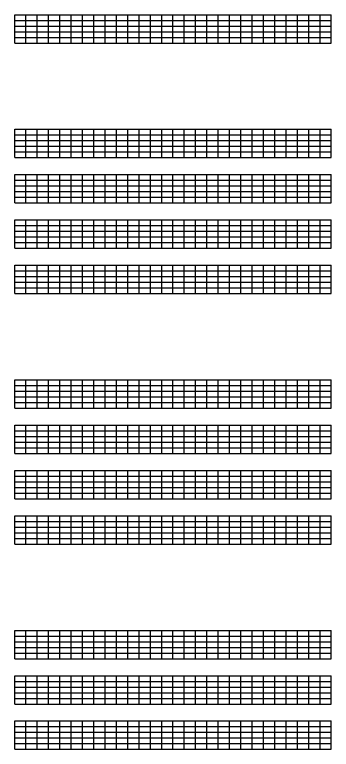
# Model space of a CAD drawing. Extents: x 1374311 to 1383814, y 384102 to 406278.
# Drawn here: x 1375927 to 1376207, y 393164 to 393813 of the extents above; entities that cross this region are included whole.
import ezdxf

# ---------------------------------------------------------------- set-up
doc = ezdxf.new("R2010")
doc.units = 0
doc.layers.add('R_Grid', color=7, linetype='Continuous')

msp = doc.modelspace()

# ---------------------------------------------------------------- linework, layer by layer
at = {"layer": 'R_Grid'}
for p, q in [((1375926.61, 393813.12), (1376206.61, 393813.12)), ((1375926.61, 393788.12), (1375926.61, 393813.12)), ((1375926.61, 393808.12), (1376206.61, 393808.12)), ((1375936.61, 393788.12), (1375936.61, 393813.12)), ((1375946.61, 393788.12), (1375946.61, 393813.12)), ((1375956.61, 393788.12), (1375956.61, 393813.12)), ((1375966.61, 393788.12), (1375966.61, 393813.12)), ((1375976.61, 393788.12), (1375976.61, 393813.12)), ((1375986.61, 393788.12), (1375986.61, 393813.12)), ((1375996.61, 393788.12), (1375996.61, 393813.12)), ((1376006.61, 393788.12), (1376006.61, 393813.12)), ((1376016.61, 393788.12), (1376016.61, 393813.12)), ((1376026.61, 393788.12), (1376026.61, 393813.12)), ((1376036.61, 393788.12), (1376036.61, 393813.12)), ((1376046.61, 393788.12), (1376046.61, 393813.12)), ((1376056.61, 393788.12), (1376056.61, 393813.12)), ((1376066.61, 393788.12), (1376066.61, 393813.12)), ((1376076.61, 393788.12), (1376076.61, 393813.12)), ((1376086.61, 393788.12), (1376086.61, 393813.12)), ((1376096.61, 393788.12), (1376096.61, 393813.12)), ((1376106.61, 393788.12), (1376106.61, 393813.12)), ((1376116.61, 393788.12), (1376116.61, 393813.12)), ((1376126.61, 393788.12), (1376126.61, 393813.12)), ((1376136.61, 393788.12), (1376136.61, 393813.12)), ((1376146.61, 393788.12), (1376146.61, 393813.12)), ((1376156.61, 393788.12), (1376156.61, 393813.12)), ((1376166.61, 393788.12), (1376166.61, 393813.12)), ((1376176.61, 393788.12), (1376176.61, 393813.12)), ((1376186.61, 393788.12), (1376186.61, 393813.12)), ((1376196.61, 393788.12), (1376196.61, 393813.12)), ((1376206.61, 393788.12), (1376206.61, 393813.12)), ((1375926.61, 393803.12), (1376206.61, 393803.12)), ((1375926.61, 393798.12), (1376206.61, 393798.12)), ((1375926.61, 393793.12), (1376206.61, 393793.12)), ((1375926.61, 393788.12), (1376206.61, 393788.12)), ((1375926.61, 393711.9), (1376206.61, 393711.9)), ((1375926.61, 393686.9), (1375926.61, 393711.9)), ((1375936.61, 393686.9), (1375936.61, 393711.9)), ((1375946.61, 393686.9), (1375946.61, 393711.9)), ((1375956.61, 393686.9), (1375956.61, 393711.9)), ((1375966.61, 393686.9), (1375966.61, 393711.9)), ((1375976.61, 393686.9), (1375976.61, 393711.9)), ((1375986.61, 393686.9), (1375986.61, 393711.9)), ((1375996.61, 393686.9), (1375996.61, 393711.9)), ((1376006.61, 393686.9), (1376006.61, 393711.9)), ((1376016.61, 393686.9), (1376016.61, 393711.9)), ((1376026.61, 393686.9), (1376026.61, 393711.9)), ((1376036.61, 393686.9), (1376036.61, 393711.9)), ((1376046.61, 393686.9), (1376046.61, 393711.9)), ((1376056.61, 393686.9), (1376056.61, 393711.9)), ((1376066.61, 393686.9), (1376066.61, 393711.9)), ((1376076.61, 393686.9), (1376076.61, 393711.9)), ((1376086.61, 393686.9), (1376086.61, 393711.9)), ((1376096.61, 393686.9), (1376096.61, 393711.9)), ((1376106.61, 393686.9), (1376106.61, 393711.9)), ((1376116.61, 393686.9), (1376116.61, 393711.9)), ((1376126.61, 393686.9), (1376126.61, 393711.9)), ((1376136.61, 393686.9), (1376136.61, 393711.9)), ((1376146.61, 393686.9), (1376146.61, 393711.9)), ((1376156.61, 393686.9), (1376156.61, 393711.9)), ((1376166.61, 393686.9), (1376166.61, 393711.9)), ((1376176.61, 393686.9), (1376176.61, 393711.9)), ((1376186.61, 393686.9), (1376186.61, 393711.9)), ((1376196.61, 393686.9), (1376196.61, 393711.9)), ((1376206.61, 393686.9), (1376206.61, 393711.9)), ((1375926.61, 393706.9), (1376206.61, 393706.9)), ((1375926.61, 393701.9), (1376206.61, 393701.9)), ((1375926.61, 393696.9), (1376206.61, 393696.9)), ((1375926.61, 393691.9), (1376206.61, 393691.9)), ((1375926.61, 393686.9), (1376206.61, 393686.9)), ((1375926.61, 393671.9), (1376206.61, 393671.9)), ((1375926.61, 393646.9), (1375926.61, 393671.9)), ((1375936.61, 393646.9), (1375936.61, 393671.9)), ((1375946.61, 393646.9), (1375946.61, 393671.9)), ((1375956.61, 393646.9), (1375956.61, 393671.9)), ((1375966.61, 393646.9), (1375966.61, 393671.9)), ((1375976.61, 393646.9), (1375976.61, 393671.9)), ((1375986.61, 393646.9), (1375986.61, 393671.9)), ((1375996.61, 393646.9), (1375996.61, 393671.9)), ((1376006.61, 393646.9), (1376006.61, 393671.9)), ((1376016.61, 393646.9), (1376016.61, 393671.9)), ((1376026.61, 393646.9), (1376026.61, 393671.9)), ((1376036.61, 393646.9), (1376036.61, 393671.9)), ((1376046.61, 393646.9), (1376046.61, 393671.9)), ((1376056.61, 393646.9), (1376056.61, 393671.9)), ((1376066.61, 393646.9), (1376066.61, 393671.9)), ((1376076.61, 393646.9), (1376076.61, 393671.9)), ((1376086.61, 393646.9), (1376086.61, 393671.9)), ((1376096.61, 393646.9), (1376096.61, 393671.9)), ((1376106.61, 393646.9), (1376106.61, 393671.9)), ((1376116.61, 393646.9), (1376116.61, 393671.9)), ((1376126.61, 393646.9), (1376126.61, 393671.9)), ((1376136.61, 393646.9), (1376136.61, 393671.9)), ((1376146.61, 393646.9), (1376146.61, 393671.9)), ((1376156.61, 393646.9), (1376156.61, 393671.9)), ((1376166.61, 393646.9), (1376166.61, 393671.9)), ((1376176.61, 393646.9), (1376176.61, 393671.9)), ((1376186.61, 393646.9), (1376186.61, 393671.9)), ((1376196.61, 393646.9), (1376196.61, 393671.9)), ((1376206.61, 393646.9), (1376206.61, 393671.9)), ((1375926.61, 393666.9), (1376206.61, 393666.9)), ((1375926.61, 393661.9), (1376206.61, 393661.9)), ((1375926.61, 393656.9), (1376206.61, 393656.9)), ((1375926.61, 393651.9), (1376206.61, 393651.9)), ((1375926.61, 393646.9), (1376206.61, 393646.9)), ((1375926.61, 393631.9), (1376206.61, 393631.9)), ((1375926.61, 393606.9), (1375926.61, 393631.9)), ((1375926.61, 393626.9), (1376206.61, 393626.9)), ((1375936.61, 393606.9), (1375936.61, 393631.9)), ((1375946.61, 393606.9), (1375946.61, 393631.9)), ((1375956.61, 393606.9), (1375956.61, 393631.9)), ((1375966.61, 393606.9), (1375966.61, 393631.9)), ((1375976.61, 393606.9), (1375976.61, 393631.9)), ((1375986.61, 393606.9), (1375986.61, 393631.9)), ((1375996.61, 393606.9), (1375996.61, 393631.9)), ((1376006.61, 393606.9), (1376006.61, 393631.9)), ((1376016.61, 393606.9), (1376016.61, 393631.9)), ((1376026.61, 393606.9), (1376026.61, 393631.9)), ((1376036.61, 393606.9), (1376036.61, 393631.9)), ((1376046.61, 393606.9), (1376046.61, 393631.9)), ((1376056.61, 393606.9), (1376056.61, 393631.9)), ((1376066.61, 393606.9), (1376066.61, 393631.9)), ((1376076.61, 393606.9), (1376076.61, 393631.9)), ((1376086.61, 393606.9), (1376086.61, 393631.9)), ((1376096.61, 393606.9), (1376096.61, 393631.9)), ((1376106.61, 393606.9), (1376106.61, 393631.9)), ((1376116.61, 393606.9), (1376116.61, 393631.9)), ((1376126.61, 393606.9), (1376126.61, 393631.9)), ((1376136.61, 393606.9), (1376136.61, 393631.9)), ((1376146.61, 393606.9), (1376146.61, 393631.9)), ((1376156.61, 393606.9), (1376156.61, 393631.9)), ((1376166.61, 393606.9), (1376166.61, 393631.9)), ((1376176.61, 393606.9), (1376176.61, 393631.9)), ((1376186.61, 393606.9), (1376186.61, 393631.9)), ((1376196.61, 393606.9), (1376196.61, 393631.9)), ((1376206.61, 393606.9), (1376206.61, 393631.9)), ((1375926.61, 393621.9), (1376206.61, 393621.9)), ((1375926.61, 393616.9), (1376206.61, 393616.9)), ((1375926.61, 393611.9), (1376206.61, 393611.9)), ((1375926.61, 393606.9), (1376206.61, 393606.9)), ((1375926.61, 393591.9), (1376206.61, 393591.9)), ((1375926.61, 393566.9), (1375926.61, 393591.9)), ((1375936.61, 393566.9), (1375936.61, 393591.9)), ((1375946.61, 393566.9), (1375946.61, 393591.9)), ((1375956.61, 393566.9), (1375956.61, 393591.9)), ((1375966.61, 393566.9), (1375966.61, 393591.9)), ((1375976.61, 393566.9), (1375976.61, 393591.9)), ((1375986.61, 393566.9), (1375986.61, 393591.9)), ((1375996.61, 393566.9), (1375996.61, 393591.9)), ((1376006.61, 393566.9), (1376006.61, 393591.9)), ((1376016.61, 393566.9), (1376016.61, 393591.9)), ((1376026.61, 393566.9), (1376026.61, 393591.9)), ((1376036.61, 393566.9), (1376036.61, 393591.9)), ((1376046.61, 393566.9), (1376046.61, 393591.9)), ((1376056.61, 393566.9), (1376056.61, 393591.9)), ((1376066.61, 393566.9), (1376066.61, 393591.9)), ((1376076.61, 393566.9), (1376076.61, 393591.9)), ((1376086.61, 393566.9), (1376086.61, 393591.9)), ((1376096.61, 393566.9), (1376096.61, 393591.9)), ((1376106.61, 393566.9), (1376106.61, 393591.9)), ((1376116.61, 393566.9), (1376116.61, 393591.9)), ((1376126.61, 393566.9), (1376126.61, 393591.9)), ((1376136.61, 393566.9), (1376136.61, 393591.9)), ((1376146.61, 393566.9), (1376146.61, 393591.9)), ((1376156.61, 393566.9), (1376156.61, 393591.9)), ((1376166.61, 393566.9), (1376166.61, 393591.9)), ((1376176.61, 393566.9), (1376176.61, 393591.9)), ((1376186.61, 393566.9), (1376186.61, 393591.9)), ((1376196.61, 393566.9), (1376196.61, 393591.9)), ((1376206.61, 393566.9), (1376206.61, 393591.9)), ((1375926.61, 393586.9), (1376206.61, 393586.9)), ((1375926.61, 393581.9), (1376206.61, 393581.9)), ((1375926.61, 393576.9), (1376206.61, 393576.9)), ((1375926.61, 393571.9), (1376206.61, 393571.9)), ((1375926.61, 393566.9), (1376206.61, 393566.9)), ((1375926.61, 393490.68), (1376206.61, 393490.68)), ((1375926.61, 393465.68), (1375926.61, 393490.68)), ((1375936.61, 393465.68), (1375936.61, 393490.68)), ((1375946.61, 393465.68), (1375946.61, 393490.68)), ((1375956.61, 393465.68), (1375956.61, 393490.68)), ((1375966.61, 393465.68), (1375966.61, 393490.68)), ((1375976.61, 393465.68), (1375976.61, 393490.68)), ((1375986.61, 393465.68), (1375986.61, 393490.68)), ((1375996.61, 393465.68), (1375996.61, 393490.68)), ((1376006.61, 393465.68), (1376006.61, 393490.68)), ((1376016.61, 393465.68), (1376016.61, 393490.68)), ((1376026.61, 393465.68), (1376026.61, 393490.68)), ((1376036.61, 393465.68), (1376036.61, 393490.68)), ((1376046.61, 393465.68), (1376046.61, 393490.68)), ((1376056.61, 393465.68), (1376056.61, 393490.68)), ((1376066.61, 393465.68), (1376066.61, 393490.68)), ((1376076.61, 393465.68), (1376076.61, 393490.68)), ((1376086.61, 393465.68), (1376086.61, 393490.68)), ((1376096.61, 393465.68), (1376096.61, 393490.68)), ((1376106.61, 393465.68), (1376106.61, 393490.68)), ((1376116.61, 393465.68), (1376116.61, 393490.68)), ((1376126.61, 393465.68), (1376126.61, 393490.68)), ((1376136.61, 393465.68), (1376136.61, 393490.68)), ((1376146.61, 393465.68), (1376146.61, 393490.68)), ((1376156.61, 393465.68), (1376156.61, 393490.68)), ((1376166.61, 393465.68), (1376166.61, 393490.68)), ((1376176.61, 393465.68), (1376176.61, 393490.68)), ((1376186.61, 393465.68), (1376186.61, 393490.68)), ((1376196.61, 393465.68), (1376196.61, 393490.68)), ((1376206.61, 393465.68), (1376206.61, 393490.68)), ((1375926.61, 393485.68), (1376206.61, 393485.68)), ((1375926.61, 393480.68), (1376206.61, 393480.68)), ((1375926.61, 393475.68), (1376206.61, 393475.68)), ((1375926.61, 393470.68), (1376206.61, 393470.68)), ((1375926.61, 393465.68), (1376206.61, 393465.68)), ((1375926.61, 393450.68), (1376206.61, 393450.68)), ((1375926.61, 393425.68), (1375926.61, 393450.68)), ((1375926.61, 393445.68), (1376206.61, 393445.68)), ((1375936.61, 393425.68), (1375936.61, 393450.68)), ((1375946.61, 393425.68), (1375946.61, 393450.68)), ((1375956.61, 393425.68), (1375956.61, 393450.68)), ((1375966.61, 393425.68), (1375966.61, 393450.68)), ((1375976.61, 393425.68), (1375976.61, 393450.68)), ((1375986.61, 393425.68), (1375986.61, 393450.68)), ((1375996.61, 393425.68), (1375996.61, 393450.68)), ((1376006.61, 393425.68), (1376006.61, 393450.68)), ((1376016.61, 393425.68), (1376016.61, 393450.68)), ((1376026.61, 393425.68), (1376026.61, 393450.68)), ((1376036.61, 393425.68), (1376036.61, 393450.68)), ((1376046.61, 393425.68), (1376046.61, 393450.68)), ((1376056.61, 393425.68), (1376056.61, 393450.68)), ((1376066.61, 393425.68), (1376066.61, 393450.68)), ((1376076.61, 393425.68), (1376076.61, 393450.68)), ((1376086.61, 393425.68), (1376086.61, 393450.68)), ((1376096.61, 393425.68), (1376096.61, 393450.68)), ((1376106.61, 393425.68), (1376106.61, 393450.68)), ((1376116.61, 393425.68), (1376116.61, 393450.68)), ((1376126.61, 393425.68), (1376126.61, 393450.68)), ((1376136.61, 393425.68), (1376136.61, 393450.68)), ((1376146.61, 393425.68), (1376146.61, 393450.68)), ((1376156.61, 393425.68), (1376156.61, 393450.68)), ((1376166.61, 393425.68), (1376166.61, 393450.68)), ((1376176.61, 393425.68), (1376176.61, 393450.68)), ((1376186.61, 393425.68), (1376186.61, 393450.68)), ((1376196.61, 393425.68), (1376196.61, 393450.68)), ((1376206.61, 393425.68), (1376206.61, 393450.68)), ((1375926.61, 393440.68), (1376206.61, 393440.68)), ((1375926.61, 393435.68), (1376206.61, 393435.68)), ((1375926.61, 393430.68), (1376206.61, 393430.68)), ((1375926.61, 393425.68), (1376206.61, 393425.68)), ((1375926.61, 393410.68), (1376206.61, 393410.68)), ((1375926.61, 393385.68), (1375926.61, 393410.68)), ((1375936.61, 393385.68), (1375936.61, 393410.68)), ((1375946.61, 393385.68), (1375946.61, 393410.68)), ((1375956.61, 393385.68), (1375956.61, 393410.68)), ((1375966.61, 393385.68), (1375966.61, 393410.68)), ((1375976.61, 393385.68), (1375976.61, 393410.68)), ((1375986.61, 393385.68), (1375986.61, 393410.68)), ((1375996.61, 393385.68), (1375996.61, 393410.68)), ((1376006.61, 393385.68), (1376006.61, 393410.68)), ((1376016.61, 393385.68), (1376016.61, 393410.68)), ((1376026.61, 393385.68), (1376026.61, 393410.68)), ((1376036.61, 393385.68), (1376036.61, 393410.68)), ((1376046.61, 393385.68), (1376046.61, 393410.68)), ((1376056.61, 393385.68), (1376056.61, 393410.68)), ((1376066.61, 393385.68), (1376066.61, 393410.68)), ((1376076.61, 393385.68), (1376076.61, 393410.68)), ((1376086.61, 393385.68), (1376086.61, 393410.68)), ((1376096.61, 393385.68), (1376096.61, 393410.68)), ((1376106.61, 393385.68), (1376106.61, 393410.68)), ((1376116.61, 393385.68), (1376116.61, 393410.68)), ((1376126.61, 393385.68), (1376126.61, 393410.68)), ((1376136.61, 393385.68), (1376136.61, 393410.68)), ((1376146.61, 393385.68), (1376146.61, 393410.68)), ((1376156.61, 393385.68), (1376156.61, 393410.68)), ((1376166.61, 393385.68), (1376166.61, 393410.68)), ((1376176.61, 393385.68), (1376176.61, 393410.68)), ((1376186.61, 393385.68), (1376186.61, 393410.68)), ((1376196.61, 393385.68), (1376196.61, 393410.68)), ((1376206.61, 393385.68), (1376206.61, 393410.68)), ((1375926.61, 393405.68), (1376206.61, 393405.68)), ((1375926.61, 393400.68), (1376206.61, 393400.68)), ((1375926.61, 393395.68), (1376206.61, 393395.68)), ((1375926.61, 393390.68), (1376206.61, 393390.68)), ((1375926.61, 393385.68), (1376206.61, 393385.68)), ((1375926.61, 393370.68), (1376206.61, 393370.68)), ((1375926.61, 393345.68), (1375926.61, 393370.68)), ((1375936.61, 393345.68), (1375936.61, 393370.68)), ((1375946.61, 393345.68), (1375946.61, 393370.68)), ((1375956.61, 393345.68), (1375956.61, 393370.68)), ((1375966.61, 393345.68), (1375966.61, 393370.68)), ((1375976.61, 393345.68), (1375976.61, 393370.68)), ((1375986.61, 393345.68), (1375986.61, 393370.68)), ((1375996.61, 393345.68), (1375996.61, 393370.68)), ((1376006.61, 393345.68), (1376006.61, 393370.68)), ((1376016.61, 393345.68), (1376016.61, 393370.68)), ((1376026.61, 393345.68), (1376026.61, 393370.68)), ((1376036.61, 393345.68), (1376036.61, 393370.68)), ((1376046.61, 393345.68), (1376046.61, 393370.68)), ((1376056.61, 393345.68), (1376056.61, 393370.68)), ((1376066.61, 393345.68), (1376066.61, 393370.68)), ((1376076.61, 393345.68), (1376076.61, 393370.68)), ((1376086.61, 393345.68), (1376086.61, 393370.68)), ((1376096.61, 393345.68), (1376096.61, 393370.68)), ((1376106.61, 393345.68), (1376106.61, 393370.68)), ((1376116.61, 393345.68), (1376116.61, 393370.68)), ((1376126.61, 393345.68), (1376126.61, 393370.68)), ((1376136.61, 393345.68), (1376136.61, 393370.68)), ((1376146.61, 393345.68), (1376146.61, 393370.68)), ((1376156.61, 393345.68), (1376156.61, 393370.68)), ((1376166.61, 393345.68), (1376166.61, 393370.68)), ((1376176.61, 393345.68), (1376176.61, 393370.68)), ((1376186.61, 393345.68), (1376186.61, 393370.68)), ((1376196.61, 393345.68), (1376196.61, 393370.68)), ((1376206.61, 393345.68), (1376206.61, 393370.68)), ((1375926.61, 393365.68), (1376206.61, 393365.68)), ((1375926.61, 393360.68), (1376206.61, 393360.68)), ((1375926.61, 393355.68), (1376206.61, 393355.68)), ((1375926.61, 393350.68), (1376206.61, 393350.68)), ((1375926.61, 393345.68), (1376206.61, 393345.68)), ((1375926.61, 393269.46), (1376206.61, 393269.46)), ((1375926.61, 393244.46), (1375926.61, 393269.46)), ((1375926.61, 393264.46), (1376206.61, 393264.46)), ((1375936.61, 393244.46), (1375936.61, 393269.46)), ((1375946.61, 393244.46), (1375946.61, 393269.46)), ((1375956.61, 393244.46), (1375956.61, 393269.46)), ((1375966.61, 393244.46), (1375966.61, 393269.46)), ((1375976.61, 393244.46), (1375976.61, 393269.46)), ((1375986.61, 393244.46), (1375986.61, 393269.46)), ((1375996.61, 393244.46), (1375996.61, 393269.46)), ((1376006.61, 393244.46), (1376006.61, 393269.46)), ((1376016.61, 393244.46), (1376016.61, 393269.46)), ((1376026.61, 393244.46), (1376026.61, 393269.46)), ((1376036.61, 393244.46), (1376036.61, 393269.46)), ((1376046.61, 393244.46), (1376046.61, 393269.46)), ((1376056.61, 393244.46), (1376056.61, 393269.46)), ((1376066.61, 393244.46), (1376066.61, 393269.46)), ((1376076.61, 393244.46), (1376076.61, 393269.46)), ((1376086.61, 393244.46), (1376086.61, 393269.46)), ((1376096.61, 393244.46), (1376096.61, 393269.46)), ((1376106.61, 393244.46), (1376106.61, 393269.46)), ((1376116.61, 393244.46), (1376116.61, 393269.46)), ((1376126.61, 393244.46), (1376126.61, 393269.46)), ((1376136.61, 393244.46), (1376136.61, 393269.46)), ((1376146.61, 393244.46), (1376146.61, 393269.46)), ((1376156.61, 393244.46), (1376156.61, 393269.46)), ((1376166.61, 393244.46), (1376166.61, 393269.46)), ((1376176.61, 393244.46), (1376176.61, 393269.46)), ((1376186.61, 393244.46), (1376186.61, 393269.46)), ((1376196.61, 393244.46), (1376196.61, 393269.46)), ((1376206.61, 393244.46), (1376206.61, 393269.46)), ((1375926.61, 393259.46), (1376206.61, 393259.46)), ((1375926.61, 393254.46), (1376206.61, 393254.46)), ((1375926.61, 393249.46), (1376206.61, 393249.46)), ((1375926.61, 393244.46), (1376206.61, 393244.46)), ((1375926.61, 393229.46), (1376206.61, 393229.46)), ((1375926.61, 393204.46), (1375926.61, 393229.46)), ((1375926.61, 393224.46), (1376206.61, 393224.46)), ((1375936.61, 393204.46), (1375936.61, 393229.46)), ((1375946.61, 393204.46), (1375946.61, 393229.46)), ((1375956.61, 393204.46), (1375956.61, 393229.46)), ((1375966.61, 393204.46), (1375966.61, 393229.46)), ((1375976.61, 393204.46), (1375976.61, 393229.46)), ((1375986.61, 393204.46), (1375986.61, 393229.46)), ((1375996.61, 393204.46), (1375996.61, 393229.46)), ((1376006.61, 393204.46), (1376006.61, 393229.46)), ((1376016.61, 393204.46), (1376016.61, 393229.46)), ((1376026.61, 393204.46), (1376026.61, 393229.46)), ((1376036.61, 393204.46), (1376036.61, 393229.46)), ((1376046.61, 393204.46), (1376046.61, 393229.46)), ((1376056.61, 393204.46), (1376056.61, 393229.46)), ((1376066.61, 393204.46), (1376066.61, 393229.46)), ((1376076.61, 393204.46), (1376076.61, 393229.46)), ((1376086.61, 393204.46), (1376086.61, 393229.46)), ((1376096.61, 393204.46), (1376096.61, 393229.46)), ((1376106.61, 393204.46), (1376106.61, 393229.46)), ((1376116.61, 393204.46), (1376116.61, 393229.46)), ((1376126.61, 393204.46), (1376126.61, 393229.46)), ((1376136.61, 393204.46), (1376136.61, 393229.46)), ((1376146.61, 393204.46), (1376146.61, 393229.46)), ((1376156.61, 393204.46), (1376156.61, 393229.46)), ((1376166.61, 393204.46), (1376166.61, 393229.46)), ((1376176.61, 393204.46), (1376176.61, 393229.46)), ((1376186.61, 393204.46), (1376186.61, 393229.46)), ((1376196.61, 393204.46), (1376196.61, 393229.46)), ((1376206.61, 393204.46), (1376206.61, 393229.46)), ((1375926.61, 393219.46), (1376206.61, 393219.46)), ((1375926.61, 393214.46), (1376206.61, 393214.46)), ((1375926.61, 393209.46), (1376206.61, 393209.46)), ((1375926.61, 393204.46), (1376206.61, 393204.46)), ((1375926.61, 393189.46), (1376206.61, 393189.46)), ((1375926.61, 393164.46), (1375926.61, 393189.46)), ((1375936.61, 393164.46), (1375936.61, 393189.46)), ((1375946.61, 393164.46), (1375946.61, 393189.46)), ((1375956.61, 393164.46), (1375956.61, 393189.46)), ((1375966.61, 393164.46), (1375966.61, 393189.46)), ((1375976.61, 393164.46), (1375976.61, 393189.46)), ((1375986.61, 393164.46), (1375986.61, 393189.46)), ((1375996.61, 393164.46), (1375996.61, 393189.46)), ((1376006.61, 393164.46), (1376006.61, 393189.46)), ((1376016.61, 393164.46), (1376016.61, 393189.46)), ((1376026.61, 393164.46), (1376026.61, 393189.46)), ((1376036.61, 393164.46), (1376036.61, 393189.46)), ((1376046.61, 393164.46), (1376046.61, 393189.46)), ((1376056.61, 393164.46), (1376056.61, 393189.46)), ((1376066.61, 393164.46), (1376066.61, 393189.46)), ((1376076.61, 393164.46), (1376076.61, 393189.46)), ((1376086.61, 393164.46), (1376086.61, 393189.46)), ((1376096.61, 393164.46), (1376096.61, 393189.46)), ((1376106.61, 393164.46), (1376106.61, 393189.46)), ((1376116.61, 393164.46), (1376116.61, 393189.46)), ((1376126.61, 393164.46), (1376126.61, 393189.46)), ((1376136.61, 393164.46), (1376136.61, 393189.46)), ((1376146.61, 393164.46), (1376146.61, 393189.46)), ((1376156.61, 393164.46), (1376156.61, 393189.46)), ((1376166.61, 393164.46), (1376166.61, 393189.46)), ((1376176.61, 393164.46), (1376176.61, 393189.46)), ((1376186.61, 393164.46), (1376186.61, 393189.46)), ((1376196.61, 393164.46), (1376196.61, 393189.46)), ((1376206.61, 393164.46), (1376206.61, 393189.46)), ((1375926.61, 393184.46), (1376206.61, 393184.46)), ((1375926.61, 393179.46), (1376206.61, 393179.46)), ((1375926.61, 393174.46), (1376206.61, 393174.46)), ((1375926.61, 393169.46), (1376206.61, 393169.46)), ((1375926.61, 393164.46), (1376206.61, 393164.46))]:
    msp.add_line(p, q, dxfattribs=at)

doc.saveas('drawing.dxf')
